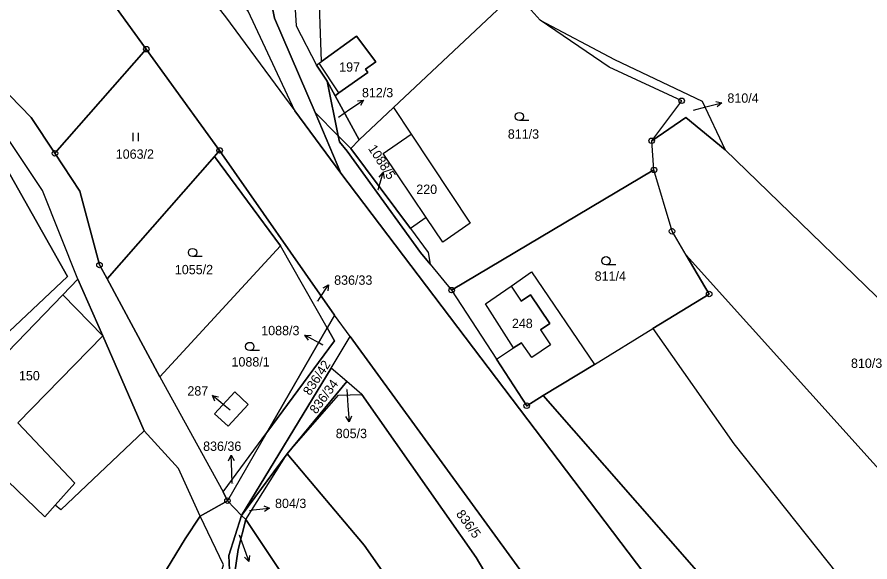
# Model space of a CAD drawing. Extents: x -654083 to -650132, y -1099819 to -1096699.
# Drawn here: x -653060.7 to -652905.4, y -1098121.3 to -1098022.1 of the extents above; entities that cross this region are included whole.
import ezdxf

# ---------------------------------------------------------------- set-up
doc = ezdxf.new("R2010")
doc.units = 0
for name, color, linetype in [('Geodetické body', 7, 'Continuous'), ('Hranice - vnitř_ kresba', 7, 'Continuous'), ('Obvody jako plochy', 7, 'Continuous'), ('Parcelní čísla', 7, 'Continuous'), ('Prvky pro prodl_ par_ č_', 7, 'Continuous'), ('Značky kultur', 7, 'Continuous')]:
    doc.layers.add(name, color=color, linetype=linetype)

msp = doc.modelspace()

# ---------------------------------------------------------------- linework, layer by layer
at = {"layer": 'Geodetické body'}
for centre, radius in [((-653037.15, -1098027.99), 0.5), ((-653037.15, -1098027.99), 0.001), ((-652939.7, -1098037.38), 0.5), ((-652939.7, -1098037.38), 0.001), ((-652945.16, -1098044.66), 0.5), ((-652945.16, -1098044.66), 0.001), ((-653053.78, -1098046.95), 0.5), ((-653053.78, -1098046.95), 0.001), ((-653023.81, -1098046.42), 0.5), ((-653023.81, -1098046.42), 0.001), ((-652944.75, -1098049.96), 0.5), ((-652944.75, -1098049.96), 0.001), ((-652941.46, -1098061.15), 0.5), ((-652941.46, -1098061.15), 0.001), ((-653045.67, -1098067.27), 0.5), ((-653045.67, -1098067.27), 0.001), ((-652981.58, -1098071.85), 0.5), ((-652981.58, -1098071.85), 0.001), ((-652934.7, -1098072.57), 0.5), ((-652934.7, -1098072.57), 0.001), ((-652967.92, -1098092.9), 0.5), ((-652967.92, -1098092.9), 0.001), ((-653022.38, -1098110.19), 0.5), ((-653022.38, -1098110.19), 0.001)]:
    msp.add_circle(centre, radius, dxfattribs=at)
at = {"layer": 'Hranice - vnitř_ kresba'}
for p, q in [((-653002.09, -1098035.91), (-653005.69, -1098030.54)), ((-652994.01, -1098046.96), (-652988.96, -1098043.46)), ((-652986.19, -1098058.66), (-652994.01, -1098046.96)), ((-652970.73, -1098071.13), (-652968.9, -1098073.88)), ((-653045.09, -1098080.16), (-653052.35, -1098072.7)), ((-652967.22, -1098072.7), (-652968.9, -1098073.88)), ((-652963.68, -1098077.92), (-652967.22, -1098072.7)), ((-652965.42, -1098079.1), (-652963.68, -1098077.92)), ((-652965.42, -1098079.1), (-652963.61, -1098081.82)), ((-653060.52, -1098096), (-653045.09, -1098080.16)), ((-652970.3, -1098082.39), (-652968.86, -1098081.42)), ((-652966.96, -1098084.13), (-652968.86, -1098081.42)), ((-652963.61, -1098081.82), (-652966.96, -1098084.13)), ((-653050.13, -1098107.02), (-653060.52, -1098096)), ((-653050.13, -1098107.02), (-653053.71, -1098110.99))]:
    msp.add_line(p, q, dxfattribs=at)
at = {"layer": 'Obvody jako plochy'}
for points in [[(-652950.77, -1098179.85), (-652944.85, -1098170.74), (-652948.2, -1098166.63), (-652956.52, -1098155.41), (-652949.3, -1098149.94), (-653000.03, -1098080.28), (-653002.88, -1098076.39), (-653023.81, -1098046.42), (-653037.15, -1098027.99), (-653053.39, -1098005.53), (-653071.26, -1097984.33), (-653150.23, -1097911.49), (-653215.43, -1097850.17), (-653263.01, -1097791.35), (-653289.74, -1097748.95), (-653316.6, -1097720.46)], [(-653147.91, -1097892.43), (-653087.66, -1097949.15), (-653051.69, -1097985.74), (-653044.45, -1097994.63), (-653022.76, -1098022.08), (-653010.09, -1098039.2), (-653001.74, -1098050.56), (-652940.91, -1098130.87), (-652906.99, -1098168.54), (-652893.23, -1098185.24), (-652886.09, -1098193.05), (-652844.83, -1098239.19), (-652818.94, -1098266.58), (-652768.04, -1098305.36), (-652748.77, -1098307.6), (-652729.64, -1098315.8), (-652661.4, -1098344.97)], [(-653190.24, -1097904.12), (-653058.1, -1098040.43), (-653053.78, -1098046.95), (-653049.22, -1098053.83), (-653045.67, -1098067.27), (-653044.29, -1098069.82), (-653034.66, -1098087.65), (-653023.18, -1098108.58), (-653022.38, -1098110.19), (-653027.32, -1098113), (-653031.29, -1098104.31), (-653037.53, -1098097.49), (-653045.09, -1098080.16), (-653049.59, -1098069.85), (-653056.05, -1098053.74), (-653062.97, -1098043.33), (-653069, -1098038.01), (-653075.5, -1098032.29), (-653111.98, -1097991.16), (-653194.36, -1097906.79)], [(-653023.08, -1098121.88), (-653027.32, -1098113), (-653022.38, -1098110.19), (-653019.82, -1098112.88), (-653022.15, -1098120.19), (-653021.74, -1098128.17)]]:
    msp.add_lwpolyline(points, dxfattribs=at)
for points in [[(-653254.26, -1097764.08), (-653236.73, -1097793.82), (-653211.83, -1097827.81), (-653181.11, -1097862.91), (-653147.91, -1097892.43), (-653087.66, -1097949.15), (-653051.69, -1097985.74), (-653044.45, -1097994.63), (-653022.76, -1098022.08), (-653010.09, -1098039.2), (-653018.6, -1098021.07), (-653041.07, -1097991.65), (-653049.6, -1097983.21), (-653028.32, -1097958.06), (-653102.47, -1097887.7), (-653193.65, -1097801.76), (-653198.05, -1097795.18), (-653202.28, -1097791.85), (-653241.67, -1097749.2), (-653246.92, -1097740.54), (-653251.34, -1097754.73)], [(-653150.23, -1097911.49), (-653071.26, -1097984.33), (-653053.39, -1098005.53), (-653037.15, -1098027.99), (-653053.78, -1098046.95), (-653058.1, -1098040.43), (-653190.24, -1097904.12), (-653233.05, -1097864.49), (-653269.43, -1097824.84), (-653263.01, -1097791.35), (-653215.43, -1097850.17)], [(-652790.77, -1097931.84), (-652769.49, -1097894.22), (-652811.91, -1097874.57), (-652872.97, -1097988.2), (-652948.3, -1097940.44), (-652956.16, -1097949.23), (-652977.45, -1097964.47), (-652995.32, -1097969.71), (-653001.59, -1097979.72), (-653002.56, -1097981.52), (-652969.84, -1098017.78), (-652965.46, -1098022.71), (-652951.92, -1098029.85), (-652935.99, -1098037.43), (-652931.77, -1098046.31), (-652894.47, -1098082.48), (-652848.3, -1098028.76), (-652836.8, -1098012.8)], [(-653004.23, -1098033.84), (-653002.23, -1098043.75), (-653006.39, -1098039.49), (-653013.83, -1098022.37), (-653018.14, -1098000.55), (-653013.33, -1097983.97), (-653006.1, -1097974.62), (-652995.32, -1097969.71), (-653001.59, -1097979.72), (-653003.98, -1097976.18), (-653007.43, -1097983.34), (-653011.82, -1097992.29), (-653009.85, -1098023.73), (-653006.15, -1098030.87)], [(-653006.1, -1097974.62), (-653013.33, -1097983.97), (-653018.14, -1098000.55), (-653013.83, -1098022.37), (-653006.39, -1098039.49), (-653001.74, -1098050.56), (-653010.09, -1098039.2), (-653018.6, -1098021.07), (-653022.63, -1097997.46), (-653016.19, -1097980.06), (-653011.07, -1097973.08), (-653008.71, -1097971.16)], [(-653005.69, -1098030.54), (-653005.28, -1098030.24), (-653006.88, -1097983.91), (-653007.43, -1097983.34), (-653011.82, -1097992.29), (-653009.85, -1098023.73), (-653006.15, -1098030.87)], [(-653006.88, -1097983.91), (-652972.26, -1098019.93), (-652992.16, -1098038.63), (-652998.41, -1098044.51), (-653002.8, -1098036.46), (-653002.09, -1098035.91), (-652996.8, -1098032.25), (-652997.27, -1098031.64), (-652995.4, -1098030.32), (-652998.88, -1098025.59), (-653005.28, -1098030.24)], [(-652945.16, -1098044.66), (-652939.7, -1098037.38), (-652952.91, -1098031.25), (-652965.46, -1098022.71), (-652969.84, -1098017.78), (-652972.26, -1098019.93), (-652992.16, -1098038.63), (-652988.96, -1098043.46), (-652978.2, -1098059.66), (-652983.2, -1098063.13), (-652986.19, -1098058.66), (-652989.08, -1098060.66), (-652985.85, -1098064.98), (-652985.49, -1098067.13), (-652981.58, -1098071.85), (-652944.75, -1098049.96)], [(-652935.99, -1098037.43), (-652931.77, -1098046.31), (-652938.96, -1098040.4), (-652945.16, -1098044.66), (-652939.7, -1098037.38), (-652952.91, -1098031.25), (-652965.46, -1098022.71), (-652951.92, -1098029.85)], [(-652998.88, -1098025.59), (-652995.4, -1098030.32), (-652997.27, -1098031.64), (-652996.8, -1098032.25), (-653002.09, -1098035.91), (-653002.8, -1098036.46), (-653004.23, -1098033.84), (-653006.15, -1098030.87), (-653005.69, -1098030.54), (-653005.28, -1098030.24)], [(-652995.4, -1098030.32), (-652997.27, -1098031.64), (-652996.8, -1098032.25), (-653002.09, -1098035.91), (-653005.69, -1098030.54), (-653005.28, -1098030.24), (-652998.88, -1098025.59)], [(-653023.81, -1098046.42), (-653024.72, -1098047.52), (-653044.29, -1098069.82), (-653045.67, -1098067.27), (-653049.22, -1098053.83), (-653053.78, -1098046.95), (-653037.15, -1098027.99)], [(-652998.41, -1098044.51), (-652999.95, -1098046.09), (-653002.23, -1098043.75), (-653004.23, -1098033.84), (-653002.8, -1098036.46)], [(-653052.35, -1098072.7), (-653049.59, -1098069.85), (-653056.05, -1098053.74), (-653062.97, -1098043.33), (-653069, -1098038.01), (-653062.45, -1098049.88), (-653051.51, -1098069.36), (-653080.27, -1098096.44), (-653077.11, -1098098), (-653074.21, -1098095.28)], [(-652978.2, -1098059.66), (-652983.2, -1098063.13), (-652986.19, -1098058.66), (-652989.08, -1098060.66), (-652999.95, -1098046.09), (-652998.41, -1098044.51), (-652992.16, -1098038.63), (-652988.96, -1098043.46)], [(-652964.91, -1098091.06), (-652936.61, -1098123.36), (-652922.98, -1098130.17), (-652912.71, -1098144.71), (-652906.4, -1098164.85), (-652887.47, -1098183.54), (-652893.23, -1098185.24), (-652906.99, -1098168.54), (-652940.91, -1098130.87), (-653001.74, -1098050.56), (-653006.39, -1098039.49), (-653002.23, -1098043.75), (-653002.01, -1098044.84), (-653000.6, -1098046.56), (-652987.25, -1098065.01), (-652985.49, -1098067.13), (-652981.58, -1098071.85), (-652973.42, -1098084.42), (-652967.92, -1098092.9)], [(-652866.77, -1098111.9), (-652882.35, -1098128.31), (-652938.91, -1098065.46), (-652941.46, -1098061.15), (-652944.75, -1098049.96), (-652945.16, -1098044.66), (-652938.96, -1098040.4), (-652931.77, -1098046.31), (-652894.47, -1098082.48)], [(-652985.85, -1098064.98), (-652985.49, -1098067.13), (-652987.25, -1098065.01), (-653000.6, -1098046.56), (-653002.01, -1098044.84), (-653002.23, -1098043.75), (-652999.95, -1098046.09), (-652989.08, -1098060.66)], [(-652983.2, -1098063.13), (-652986.19, -1098058.66), (-652994.01, -1098046.96), (-652988.96, -1098043.46), (-652978.2, -1098059.66)], [(-653023.81, -1098046.42), (-653002.88, -1098076.39), (-653004.23, -1098078.73), (-653012.71, -1098063.78), (-653024.72, -1098047.52)], [(-653012.71, -1098063.78), (-653034.66, -1098087.65), (-653044.29, -1098069.82), (-653024.72, -1098047.52)], [(-653080.27, -1098096.44), (-653051.51, -1098069.36), (-653062.45, -1098049.88), (-653095.19, -1098080.64)], [(-652981.58, -1098071.85), (-652973.42, -1098084.42), (-652970.3, -1098082.39), (-652975.41, -1098074.36), (-652970.73, -1098071.13), (-652967.07, -1098068.55), (-652955.6, -1098085.37), (-652944.94, -1098078.84), (-652934.7, -1098072.57), (-652938.91, -1098065.46), (-652941.46, -1098061.15), (-652944.75, -1098049.96)], [(-653023.18, -1098108.58), (-653015.23, -1098097.8), (-653004.23, -1098078.73), (-653012.71, -1098063.78), (-653034.66, -1098087.65)], [(-652825.33, -1098183.34), (-652882.35, -1098128.31), (-652938.91, -1098065.46), (-652934.7, -1098072.57), (-652944.94, -1098078.84), (-652930.2, -1098099.86), (-652898.24, -1098140.05), (-652895.53, -1098138.3), (-652860.37, -1098179.33), (-652847.2, -1098177.03)], [(-652970.73, -1098071.13), (-652967.07, -1098068.55), (-652955.6, -1098085.37), (-652964.91, -1098091.06), (-652967.92, -1098092.9), (-652973.42, -1098084.42), (-652970.3, -1098082.39), (-652975.41, -1098074.36)], [(-653037.53, -1098097.49), (-653052.73, -1098111.83), (-653053.71, -1098110.99), (-653055.61, -1098113.11), (-653074.21, -1098095.28), (-653052.35, -1098072.7), (-653049.59, -1098069.85), (-653045.09, -1098080.16)], [(-652970.73, -1098071.13), (-652968.9, -1098073.88), (-652967.22, -1098072.7), (-652963.68, -1098077.92), (-652965.42, -1098079.1), (-652963.61, -1098081.82), (-652966.96, -1098084.13), (-652968.86, -1098081.42), (-652970.3, -1098082.39), (-652975.41, -1098074.36)], [(-653055.61, -1098113.11), (-653074.21, -1098095.28), (-653052.35, -1098072.7), (-653045.09, -1098080.16), (-653060.52, -1098096), (-653050.13, -1098107.02), (-653053.71, -1098110.99)], [(-653002.88, -1098076.39), (-653004.23, -1098078.73), (-653002.9, -1098081.07), (-653015.23, -1098097.8), (-653022.38, -1098110.19), (-653019.82, -1098112.88), (-653003.49, -1098086.07), (-653000.03, -1098080.28)], [(-653004.23, -1098078.73), (-653015.23, -1098097.8), (-653002.9, -1098081.07)], [(-652860.37, -1098179.33), (-652847.2, -1098177.03), (-652825.33, -1098183.34), (-652810.18, -1098187.08), (-652821.22, -1098189.78), (-652834.98, -1098189.5), (-652863.77, -1098185.22), (-652887.47, -1098183.54), (-652906.4, -1098164.85), (-652912.71, -1098144.71), (-652922.98, -1098130.17), (-652936.61, -1098123.36), (-652964.91, -1098091.06), (-652955.6, -1098085.37), (-652944.94, -1098078.84), (-652930.2, -1098099.86), (-652898.24, -1098140.05), (-652895.53, -1098138.3)], [(-653000.03, -1098080.28), (-652949.3, -1098149.94), (-652956.52, -1098155.41), (-652977.11, -1098120.51), (-652997.92, -1098090.84), (-653000.67, -1098088.48), (-653003.49, -1098086.07)], [(-653000.67, -1098088.48), (-653003.49, -1098086.07), (-653019.82, -1098112.88), (-653011.5, -1098101.65)], [(-653002.18, -1098090.99), (-652997.92, -1098090.84), (-653000.67, -1098088.48), (-653011.5, -1098101.65)], [(-653021.05, -1098090.4), (-653024.72, -1098094.39), (-653022.26, -1098096.64), (-653018.61, -1098092.7)], [(-653018.61, -1098092.7), (-653021.05, -1098090.4), (-653024.72, -1098094.39), (-653022.26, -1098096.64)], [(-653018.61, -1098092.7), (-653021.05, -1098090.4), (-653024.72, -1098094.39), (-653022.26, -1098096.64)], [(-652956.65, -1098177.05), (-652962.52, -1098168.29), (-652997.48, -1098118.28), (-653011.5, -1098101.65), (-653002.18, -1098090.99), (-652997.92, -1098090.84), (-652977.11, -1098120.51), (-652956.52, -1098155.41), (-652951.59, -1098170.76)], [(-653053.71, -1098110.99), (-653055.61, -1098113.11), (-653074.21, -1098095.28), (-653077.11, -1098098), (-653091.4, -1098111.38), (-653093.32, -1098113.17), (-653082.85, -1098128.85), (-653078.13, -1098135.23), (-653060.83, -1098154.16), (-653049.44, -1098138.5), (-653045.05, -1098140.86), (-653035.15, -1098125.51), (-653030.07, -1098117.11), (-653027.32, -1098113), (-653031.29, -1098104.31), (-653037.53, -1098097.49), (-653052.73, -1098111.83)], [(-653015.23, -1098097.8), (-653022.38, -1098110.19), (-653023.18, -1098108.58)], [(-653019.03, -1098113.59), (-653011.5, -1098101.65), (-653019.82, -1098112.88)], [(-652984.78, -1098159.38), (-652989.31, -1098154.19), (-652995.2, -1098146.7), (-653005.28, -1098133.9), (-653006.71, -1098132.09), (-653012.97, -1098122.69), (-653019.03, -1098113.59), (-653011.5, -1098101.65), (-652997.48, -1098118.28), (-652962.52, -1098168.29), (-652973.23, -1098174.28), (-652982.31, -1098162.56)], [(-653027.56, -1098129.72), (-653025.7, -1098130.74), (-653023.08, -1098121.88), (-653027.32, -1098113), (-653030.07, -1098117.11), (-653035.15, -1098125.51), (-653033.73, -1098126.3)], [(-653019.82, -1098112.88), (-653019.03, -1098113.59), (-653020.41, -1098119.07), (-653021.74, -1098128.17), (-653022.15, -1098120.19)], [(-653008.39, -1098136.05), (-653006.63, -1098138.31), (-653008.92, -1098139.94), (-653001.7, -1098151.52), (-653003.97, -1098153.21), (-653005.37, -1098154.24), (-653021.28, -1098134.84), (-653021.74, -1098128.17), (-653020.41, -1098119.07), (-653019.03, -1098113.59), (-653012.97, -1098122.69), (-653016.58, -1098125.32), (-653010.15, -1098134.7), (-653006.71, -1098132.09), (-653005.28, -1098133.9)]]:
    msp.add_lwpolyline(points, close=True, dxfattribs=at)
at = {"layer": 'Prvky pro prodl_ par_ č_'}
for p, q in [((-653000.08, -1098038.94), (-652997.59, -1098037.27)), ((-653002.18, -1098040.35), (-653000.08, -1098038.94)), ((-652937.53, -1098039.09), (-652935.28, -1098038.5)), ((-652935.28, -1098038.5), (-652932.38, -1098037.74)), ((-652994.87, -1098053.34), (-652994.03, -1098050.46)), ((-652994.94, -1098053.57), (-652994.87, -1098053.34)), ((-653005.62, -1098073.38), (-653003.96, -1098070.88)), ((-653005.96, -1098073.89), (-653005.62, -1098073.38)), ((-653005.64, -1098081.5), (-653008.27, -1098080.06)), ((-653004.99, -1098081.86), (-653005.64, -1098081.5)), ((-653000.68, -1098089.92), (-653000.46, -1098092.86)), ((-653022.81, -1098092.97), (-653025.12, -1098091.05)), ((-653021.89, -1098093.73), (-653022.81, -1098092.97)), ((-653000.46, -1098092.86), (-653000.23, -1098095.85)), ((-653021.61, -1098104.92), (-653021.71, -1098101.92)), ((-653021.53, -1098107.08), (-653021.61, -1098104.92)), ((-653018.34, -1098111.96), (-653017.7, -1098111.88)), ((-653017.7, -1098111.88), (-653014.72, -1098111.53)), ((-653020.23, -1098116.41), (-653019.5, -1098118.43)), ((-653019.5, -1098118.43), (-653018.48, -1098121.25))]:
    msp.add_line(p, q, dxfattribs=at)
for points in [[(-652998.7, -1098037.41), (-652997.59, -1098037.27), (-652998.14, -1098038.24)], [(-652933.47, -1098037.51), (-652932.38, -1098037.74), (-652933.22, -1098038.48)], [(-652994.79, -1098051.28), (-652994.03, -1098050.46), (-652993.83, -1098051.56)], [(-653004.93, -1098071.44), (-653003.96, -1098070.88), (-653004.1, -1098071.99)], [(-653007.63, -1098080.98), (-653008.27, -1098080.06), (-653007.15, -1098080.1)], [(-653024.67, -1098092.08), (-653025.12, -1098091.05), (-653024.03, -1098091.31)], [(-652999.81, -1098094.82), (-653000.23, -1098095.85), (-653000.81, -1098094.89)], [(-653022.18, -1098102.94), (-653021.71, -1098101.92), (-653021.18, -1098102.9)], [(-653015.77, -1098111.15), (-653014.72, -1098111.53), (-653015.65, -1098112.14)], [(-653018.35, -1098120.14), (-653018.48, -1098121.25), (-653019.29, -1098120.48)]]:
    msp.add_lwpolyline(points, dxfattribs=at)
at = {"layer": 'Značky kultur'}
for p, q in [((-652967.5, -1098041), (-652969.25, -1098041)), ((-653039.58, -1098043.22), (-653039.58, -1098044.72)), ((-653038.56, -1098044.72), (-653038.56, -1098043.22)), ((-653026.98, -1098065.75), (-653028.73, -1098065.75)), ((-652951.72, -1098067.26), (-652953.47, -1098067.26)), ((-653016.57, -1098082.86), (-653018.32, -1098082.86))]:
    msp.add_line(p, q, dxfattribs=at)
for centre in [(-652969.25, -1098040.25), (-653028.73, -1098065), (-652953.47, -1098066.51), (-653018.32, -1098082.11)]:
    msp.add_circle(centre, 0.75, dxfattribs=at)

# ---------------------------------------------------------------- texts
at = {"layer": 'Parcelní čísla'}
for s, height, p in [('197', 1.7, (-653002.04, -1098032.09)), ('810/4', 0.1, (-652937.53, -1098039.09)), ('811/3', 1.7, (-652971.35, -1098044.29)), ('1063/2', 1.7, (-653042.71, -1098047.94)), ('220', 1.7, (-652988.01, -1098054.34)), ('1055/2', 1.7, (-653031.95, -1098068.96)), ('811/4', 1.7, (-652955.54, -1098070.15)), ('836/33', 0.1, (-653006.19, -1098073.89)), ('248', 1.7, (-652970.61, -1098078.76)), ('1088/3', 0.1, (-653005.19, -1098081.86)), ('1088/1', 1.7, (-653021.64, -1098085.76)), ('810/3', 1.7, (-652908.89, -1098086.01)), ('150', 1.7, (-653060.33, -1098088.28)), ('805/3', 0.1, (-653000.87, -1098089.92)), ('287', 0.1, (-653021.99, -1098093.73)), ('836/36', 0.1, (-653021.75, -1098107.08)), ('804/3', 0.1, (-653018.53, -1098111.96)), ('794/2', 0.1, (-653020.41, -1098116.41))]:
    msp.add_text(s, height=height, dxfattribs=at).set_placement(p)
for s, height, rotation, p in [('812/3', 0.1, 300.681, (-653002.18, -1098040.35)), ('1088/5', 0.1, 305.802, (-652994.94, -1098053.57)), ('836/42', 1.7, 56.7, (-653007.35, -1098091.17)), ('836/34', 1.7, 53.757, (-653006.22, -1098094.53)), ('836/5', 1.7, 306.423, (-652980.86, -1098112.63))]:
    msp.add_text(s, height=height, rotation=rotation, dxfattribs=at).set_placement(p)
at = {"layer": 'Prvky pro prodl_ par_ č_'}
for s, p in [('812/3', (-652997.9, -1098036.75)), ('810/4', (-652931.38, -1098037.74)), ('836/33', (-653002.96, -1098070.88)), ('1088/3', (-653016.23, -1098080.06)), ('287', (-653029.67, -1098091.05)), ('805/3', (-653002.67, -1098098.8)), ('836/36', (-653026.81, -1098101.12)), ('804/3', (-653013.72, -1098111.53))]:
    msp.add_text(s, height=1.7, dxfattribs=at).set_placement(p)
msp.add_text('1088/5', height=1.7, rotation=302.931, dxfattribs=at).set_placement((-652996.85, -1098046.06))

doc.saveas('drawing.dxf')
